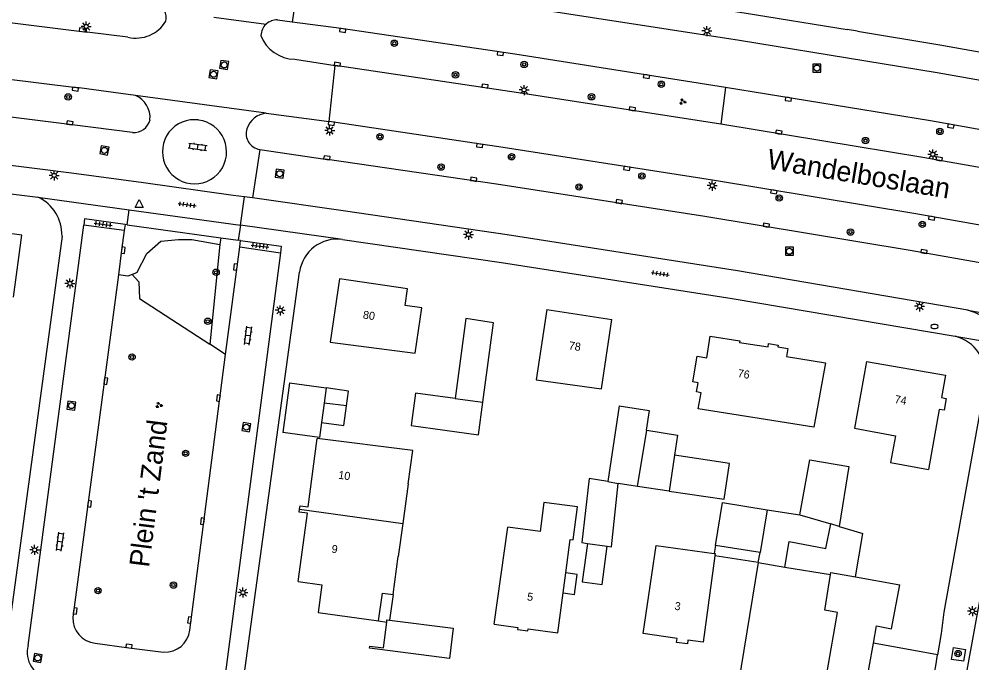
# Model space of a CAD drawing. Extents: x 131000 to 133014, y 396499 to 399001.
# Drawn here: x 131427.8 to 131546.8, y 397632.9 to 397713.3 of the extents above; entities that cross this region are included whole.
import ezdxf

# ---------------------------------------------------------------- set-up
doc = ezdxf.new("R2010")
doc.units = 0
for name, color, linetype in [('gg-afsc-hekwerk', 7, 'Continuous'), ('gg-anno-huisnummerreeks BGT', 7, 'Continuous'), ('gg-anno-openbare ruimte label', 7, 'Continuous'), ('gg-bbg-bijgebouw', 7, 'Continuous'), ('gg-bbg-gedigitaliseerde bebouwing', 7, 'Continuous'), ('gg-bbg-gedigitaliseerde bijgebouw', 7, 'Continuous'), ('gg-bbg-hoofdgebouw', 7, 'Continuous'), ('gg-bbg-luifel en loopbrug', 7, 'Continuous'), ('gg-bbg-tussenscheiding', 7, 'Continuous'), ('gg-knt-verharding', 7, 'Continuous'), ('gt-grn-groengrens', 7, 'Continuous'), ('gt-grn-weggrens', 7, 'Continuous'), ('gt-symb-boom', 7, 'Continuous'), ('gt-symb-brandkraan', 7, 'Continuous'), ('gt-symb-groenvak', 7, 'Continuous'), ('gt-symb-klinker verharding', 7, 'Continuous'), ('gt-symb-kolk', 7, 'Continuous'), ('gt-symb-lichtmast', 7, 'Continuous'), ('gt-symb-rioolschacht', 7, 'Continuous'), ('gt-symb-tegel verharding', 7, 'Continuous'), ('gt-symb-waterafsluiter', 7, 'Continuous')]:
    doc.layers.add(name, color=color, linetype=linetype)

# ---------------------------------------------------------------- blocks, each defined once
blk = doc.blocks.new('gt0-BOOM')
at = {"layer": 'gt-symb-boom'}
for radius in [0.4, 0.2]:
    blk.add_circle((0, 0), radius, dxfattribs=at)
blk = doc.blocks.new('gt0-LMAST')
at = {"layer": 'gt-symb-lichtmast'}
for p, q in [((-0.18, 0.17), (-0.45, 0.44)), ((-0.01, 0.25), (-0.01, 0.62)), ((0.17, 0.17), (0.44, 0.44)), ((-0.26, 0), (-0.63, 0)), ((-0.18, -0.18), (-0.45, -0.45)), ((-0.01, -0.25), (-0.01, -0.63)), ((0.44, -0.45), (0.17, -0.18)), ((0.24, 0), (0.62, 0))]:
    blk.add_line(p, q, dxfattribs=at)
blk.add_circle((-0.01, 0), 0.25, dxfattribs=at)
blk = doc.blocks.new('gt0-BR')
at = {"layer": 'gt-symb-brandkraan'}
for centre, radius, start, end in [((-0.24, 0), 0.206, 107.5669, 252.4331), ((0.6, -2.66), 3, 106.892, 107.5669), ((0, -0.69), 0.938, 73.108, 106.892), ((-0.6, -2.66), 3, 72.4331, 73.108), ((0.24, 0), 0.206, 287.567, 72.4331), ((0.6, 2.66), 3, 252.4331, 253.108), ((0, 0.69), 0.938, 253.108, 286.8921), ((-0.6, 2.66), 3, 286.8921, 287.567)]:
    blk.add_arc(centre, radius, start, end, dxfattribs=at)
blk = doc.blocks.new('gt0-KOLK')
at = {"layer": 'gt-symb-kolk'}
blk.add_lwpolyline([(0, 0), (0.38, 0), (0.38, 0.4), (-0.38, 0.4), (-0.38, 0), (0, 0)], dxfattribs=at)
blk = doc.blocks.new('gt0-GRVAK')
at = {"layer": 'gt-symb-groenvak'}
for p, q in [((-0.11, 0.19), (-0.23, 0.24)), ((-0.18, 0.15), (0.09, 0.15)), ((-0.09, 0.21), (-0.16, 0.32)), ((-0.05, 0.21), (-0.05, 0.39)), ((0, 0.21), (0.06, 0.32)), ((0.02, 0.19), (0.13, 0.24)), ((0.26, -0.05), (0.2, 0.06)), ((0.3, -0.05), (0.3, 0.13)), ((0.35, -0.05), (0.41, 0.06)), ((-0.24, -0.23), (-0.36, -0.18)), ((-0.32, -0.26), (-0.05, -0.26)), ((-0.23, -0.21), (-0.29, -0.09)), ((-0.18, -0.2), (-0.18, -0.02)), ((-0.14, -0.21), (-0.07, -0.09)), ((-0.12, -0.23), (0, -0.18)), ((0.24, -0.07), (0.12, -0.02)), ((0.17, -0.11), (0.44, -0.11)), ((0.37, -0.07), (0.49, -0.02))]:
    blk.add_line(p, q, dxfattribs=at)
blk = doc.blocks.new('gt0-TEG1')
at = {"layer": 'gt-symb-tegel verharding'}
for p, q in [((-1.12, 0), (1.12, 0)), ((-0.9, -0.25), (-0.9, 0.25)), ((-0.45, -0.25), (-0.45, 0.25)), ((0, -0.25), (0, 0.25)), ((0.45, -0.25), (0.45, 0.25)), ((0.9, -0.25), (0.9, 0.25))]:
    blk.add_line(p, q, dxfattribs=at)
blk = doc.blocks.new('gt0-RS')
at = {"layer": 'gt-symb-rioolschacht'}
blk.add_lwpolyline([(-0.5, -0.5), (0.5, -0.5), (0.5, 0.5), (-0.5, 0.5)], close=True, dxfattribs=at)
blk.add_circle((0, 0), 0.375, dxfattribs=at)
blk = doc.blocks.new('gt0-WAFSL')
at = {"layer": 'gt-symb-waterafsluiter'}
for p, q in [((-0.5, -0.33), (0, 0.67)), ((0, 0.67), (0.5, -0.33)), ((0.5, -0.33), (-0.5, -0.33))]:
    blk.add_line(p, q, dxfattribs=at)
blk = doc.blocks.new('gt0-KL1')
at = {"layer": 'gt-symb-klinker verharding'}
for p, q in [((-1.15, 0.3), (1.15, 0.3)), ((-1, -0.3), (-1, 0.3)), ((-0.5, 0.3), (-0.5, 0.45)), ((0, -0.3), (0, 0.3)), ((0.5, 0.3), (0.5, 0.45)), ((1, -0.3), (1, 0.3)), ((-1.15, -0.3), (1.15, -0.3)), ((-0.5, -0.45), (-0.5, -0.3)), ((0.5, -0.45), (0.5, -0.3))]:
    blk.add_line(p, q, dxfattribs=at)

msp = doc.modelspace()

# ---------------------------------------------------------------- linework, layer by layer
at = {"layer": 'gg-afsc-hekwerk'}
for p, q in [((131520.11, 397645.45), (131516.21, 397621.86)), ((131542.51, 397633.92), (131534.5, 397635.38))]:
    msp.add_line(p, q, dxfattribs=at)
msp.add_arc((131445.3, 397650.53), 98.62, 337.6517, 350.3011, dxfattribs=at)
at = {"layer": 'gg-bbg-bijgebouw'}
for p, q in [((131487.04, 397675.39), (131483.58, 397675.95)), ((131506.18, 397661.98), (131510.01, 397661.36)), ((131498.77, 397647.86), (131501.24, 397647.5)), ((131501.24, 397647.5), (131501.78, 397647.43)), ((131473.69, 397638.03), (131473.72, 397638.3)), ((131473.72, 397638.3), (131474.05, 397638.26))]:
    msp.add_line(p, q, dxfattribs=at)
for points in [[(131502.72, 397665.02), (131506.49, 397664.47), (131506.08, 397661.99), (131506.18, 397661.98)], [(131498.96, 397655.96), (131498.08, 397647.95), (131498.77, 397647.86)], [(131474.05, 397638.26), (131482.01, 397637.27), (131481.53, 397633.47), (131471.56, 397634.77)], [(131471.56, 397634.77), (131471.59, 397635.02), (131473.27, 397634.8), (131473.69, 397638.03)]]:
    msp.add_lwpolyline(points, dxfattribs=at)
at = {"layer": 'gg-bbg-gedigitaliseerde bebouwing'}
for p, q in [((131476.39, 397655.3), (131475.71, 397650.33)), ((131475.71, 397650.33), (131475.14, 397646.22)), ((131487.12, 397637.75), (131488.83, 397649.88)), ((131474.49, 397641.46), (131475.14, 397646.22)), ((131514.68, 397646.31), (131513.22, 397635.52)), ((131532.26, 397643.67), (131537.79, 397642.69))]:
    msp.add_line(p, q, dxfattribs=at)
for points in [[(131466.63, 397673), (131477.23, 397671.61), (131478.09, 397677.28)], [(131493.69, 397677.09), (131492.37, 397668.28), (131500.52, 397667.15), (131501.82, 397675.81)], [(131533.63, 397670.57), (131532.14, 397662.24), (131537.26, 397661.29), (131536.64, 397657.94), (131541.36, 397657.09)], [(131476.39, 397655.3), (131476.95, 397659.44), (131465.02, 397660.94)], [(131497.52, 397652.43), (131493.3, 397652.98), (131492.84, 397649.36), (131488.83, 397649.88)], [(131505.73, 397636.61), (131507.34, 397647.61), (131514.61, 397646.59)], [(131514.61, 397646.59), (131514.71, 397646.58), (131514.68, 397646.31)], [(131528.69, 397631.83), (131529.99, 397639.24), (131528.4, 397639.5), (131529.12, 397643.96)], [(131529.12, 397643.96), (131529.17, 397644.21), (131532.26, 397643.67)], [(131472.67, 397638.18), (131473.15, 397641.64), (131474.49, 397641.46)]]:
    msp.add_lwpolyline(points, dxfattribs=at)
at = {"layer": 'gg-bbg-gedigitaliseerde bijgebouw'}
for p, q in [((131483.58, 397675.95), (131482.23, 397665.96)), ((131485.71, 397665.49), (131487.04, 397675.39)), ((131466.12, 397667.27), (131465.87, 397665.39)), ((131468.65, 397665.02), (131465.87, 397665.39)), ((131485.16, 397661.43), (131485.71, 397665.49)), ((131502.72, 397665.02), (131501.33, 397655.57)), ((131476.74, 397662.57), (131485.16, 397661.43)), ((131510.01, 397661.36), (131509.64, 397658.86)), ((131509.64, 397658.86), (131508.98, 397654.39)), ((131501.33, 397655.57), (131498.96, 397655.96)), ((131501.78, 397647.43), (131502.62, 397655.35)), ((131505.03, 397654.97), (131502.62, 397655.35)), ((131508.98, 397654.39), (131505.03, 397654.97)), ((131521.2, 397652.06), (131525.28, 397651.41)), ((131530.22, 397649.97), (131529.17, 397650.28)), ((131520.33, 397646.73), (131514.77, 397647.61)), ((131520.11, 397645.45), (131520.33, 397646.73)), ((131520.11, 397645.45), (131523.44, 397644.89))]:
    msp.add_line(p, q, dxfattribs=at)
for points in [[(131468.65, 397665.02), (131468.9, 397666.89), (131466.12, 397667.27)], [(131482.23, 397665.96), (131477.28, 397666.63), (131476.74, 397662.57)], [(131525.28, 397651.41), (131526.55, 397658.31), (131531.4, 397657.44), (131530.22, 397649.97)], [(131514.77, 397647.61), (131515.62, 397652.95), (131521.2, 397652.06)], [(131523.44, 397644.89), (131523.97, 397648.09), (131528.56, 397647.21), (131529.17, 397650.28)]]:
    msp.add_lwpolyline(points, dxfattribs=at)
at = {"layer": 'gg-bbg-hoofdgebouw'}
for p, q in [((131493.69, 397677.09), (131501.82, 397675.81)), ((131542.72, 397664.6), (131541.36, 397657.09)), ((131463.88, 397652.42), (131465.02, 397660.94)), ((131495.73, 397641.68), (131496.05, 397644.18)), ((131462.61, 397643.09), (131465.6, 397642.69))]:
    msp.add_line(p, q, dxfattribs=at)
for points in [[(131427.07, 397678.62), (131428.1, 397686.35), (131418.21, 397687.68)], [(131478.09, 397677.28), (131475.98, 397677.58), (131476.29, 397679.66), (131467.81, 397680.92), (131466.63, 397673)], [(131527.04, 397662.37), (131512.61, 397664.67), (131512.95, 397666.68), (131512.4, 397666.77), (131512.6, 397667.9), (131511.92, 397668.02), (131512.45, 397671.25), (131513.66, 397671.05), (131514.1, 397673.74), (131517.79, 397673.15), (131517.76, 397672.95), (131521.33, 397672.41), (131521.39, 397672.81), (131522.58, 397672.62), (131522.55, 397672.39), (131523.8, 397672.19), (131523.64, 397671.21), (131528.51, 397670.42), (131527.04, 397662.37)], [(131533.63, 397670.57), (131543.49, 397668.86), (131542.98, 397666.06)], [(131542.98, 397666.06), (131543.59, 397665.95), (131543.33, 397664.49), (131542.72, 397664.6)], [(131462.61, 397643.09), (131463.79, 397651.63), (131462.76, 397651.76), (131462.81, 397652.11)], [(131462.81, 397652.11), (131462.87, 397652.56), (131463.88, 397652.42)], [(131496.05, 397644.18), (131496.6, 397648.34), (131496.98, 397648.29), (131497.52, 397652.43)], [(131465.6, 397642.69), (131465.13, 397639.22), (131472.67, 397638.18)], [(131534.5, 397635.38), (131534.89, 397637.54), (131536.76, 397637.19), (131537.79, 397642.69)], [(131487.12, 397637.75), (131490.07, 397637.36), (131490.03, 397637.1), (131491.32, 397636.92), (131491.36, 397637.18), (131495.08, 397636.69), (131495.73, 397641.68)], [(131513.22, 397635.52), (131511.32, 397635.77), (131511.25, 397635.29), (131509.89, 397635.49), (131509.96, 397635.96), (131505.73, 397636.61)], [(131527.84, 397626.96), (131532.79, 397626), (131533.22, 397628.23), (131533.52, 397628.17), (131533.74, 397629.35), (131533.41, 397629.41), (131534.5, 397635.38)]]:
    msp.add_lwpolyline(points, dxfattribs=at)
at = {"layer": 'gg-bbg-luifel en loopbrug'}
for p, q in [((131461.56, 397667.89), (131460.73, 397661.72)), ((131461.56, 397667.89), (131466.12, 397667.27)), ((131465.87, 397665.39), (131465.54, 397662.96)), ((131530.22, 397649.97), (131533.16, 397649.1)), ((131532.26, 397643.67), (131533.16, 397649.1)), ((131514.77, 397647.61), (131514.61, 397646.59)), ((131520.11, 397645.45), (131514.68, 397646.31)), ((131523.44, 397644.89), (131529.12, 397643.96)), ((131474.49, 397641.46), (131474.05, 397638.26)), ((131472.67, 397638.18), (131473.69, 397638.03))]:
    msp.add_line(p, q, dxfattribs=at)
for points in [[(131465.54, 397662.96), (131468.33, 397662.59), (131468.65, 397665.02)], [(131465.54, 397662.96), (131465.28, 397661.1), (131460.73, 397661.72)], [(131508.98, 397654.39), (131515.86, 397653.37), (131516.52, 397657.84), (131509.64, 397658.86)], [(131498.77, 397647.86), (131498.12, 397643.06), (131500.59, 397642.72), (131501.24, 397647.5)], [(131495.73, 397641.68), (131497.13, 397641.49), (131497.47, 397643.99), (131496.05, 397644.18)]]:
    msp.add_lwpolyline(points, dxfattribs=at)
at = {"layer": 'gg-bbg-tussenscheiding'}
for p, q in [((131482.23, 397665.96), (131485.71, 397665.49)), ((131505.03, 397654.97), (131506.18, 397661.98)), ((131501.33, 397655.57), (131502.62, 397655.35)), ((131462.81, 397652.11), (131475.71, 397650.33)), ((131521.2, 397652.06), (131520.33, 397646.73)), ((131525.28, 397651.41), (131529.17, 397650.28))]:
    msp.add_line(p, q, dxfattribs=at)
at = {"layer": 'gg-knt-verharding'}
for p, q in [((131452.08, 397713.59), (131458.62, 397712.71)), ((131461.88, 397712.98), (131460.04, 397713.23)), ((131468.01, 397712.15), (131461.88, 397712.98)), ((131441.37, 397711.09), (131436.27, 397711.73)), ((131532.49, 397711.84), (131531.19, 397712.04)), ((131462.2, 397708.35), (131467.26, 397707.54)), ((131442.3, 397703.8), (131435.26, 397704.74)), ((131458.65, 397701.6), (131442.3, 397703.8)), ((131458.65, 397701.6), (131466.51, 397700.55)), ((131441.92, 397699.18), (131434.38, 397700.13)), ((131555.83, 397698.11), (131544.18, 397700.18)), ((131457.82, 397697.06), (131466.02, 397695.84)), ((131456.92, 397691), (131455.94, 397691.13)), ((131468.53, 397689.37), (131456.92, 397691)), ((131441.27, 397687.66), (131441.53, 397689.5)), ((131441.53, 397689.5), (131455.41, 397687.59)), ((131428.89, 397635.12), (131435.84, 397687.61)), ((131440.88, 397686.92), (131435.84, 397687.61)), ((131441, 397687.69), (131440.88, 397686.92)), ((131441.27, 397687.66), (131441, 397687.69)), ((131455.41, 397687.59), (131455.15, 397685.71)), ((131433.13, 397686.25), (131425.58, 397630.39)), ((131453.57, 397671.43), (131455.33, 397684.89)), ((131455.43, 397685.67), (131455.15, 397685.71)), ((131455.33, 397684.89), (131455.43, 397685.67)), ((131455.33, 397684.89), (131460.42, 397684.16)), ((131460.42, 397684.16), (131453.41, 397630.83)), ((131440.17, 397681.39), (131434.48, 397638.63)), ((131455.22, 397626.44), (131462.8, 397681.73)), ((131449.1, 397637.01), (131453.57, 397671.43))]:
    msp.add_line(p, q, dxfattribs=at)
for points in [[(131339.88, 397722.13), (131364.9, 397719.85), (131386.54, 397717.62), (131411.88, 397714.76), (131436.27, 397711.73)], [(131463.98, 397722.38), (131491.14, 397718.34), (131518.33, 397714.14), (131531.19, 397712.04)], [(131556.8, 397704.08), (131542.46, 397706.63), (131517.76, 397710.68), (131490.5, 397714.89), (131462.77, 397718.99)], [(131338.91, 397715.17), (131361.75, 397713.07), (131387.22, 397710.44), (131411.03, 397707.76), (131435.26, 397704.74)], [(131459.25, 397713.1), (131458.92, 397712.94), (131458.62, 397712.71)], [(131516, 397704.82), (131489.7, 397708.96), (131468.01, 397712.15)], [(131532.49, 397711.84), (131542.79, 397710.14), (131576.01, 397704.23), (131596.51, 397700.35), (131616.31, 397696.38), (131668.18, 397685.51), (131668.55, 397685.47)], [(131434.38, 397700.13), (131410.42, 397703.13), (131386.6, 397705.84), (131362.15, 397708.38), (131338.75, 397710.5)], [(131515.42, 397700.21), (131490.17, 397704.15), (131467.26, 397707.54)], [(131430.71, 397694.54), (131409.71, 397697.17), (131385.6, 397699.89), (131360.93, 397702.46), (131335.85, 397704.71)], [(131544.18, 397700.18), (131541.63, 397700.63), (131516, 397704.82)], [(131335.75, 397701.27), (131360.81, 397698.94), (131385.18, 397696.41), (131409.58, 397693.65), (131430.12, 397691.12)], [(131611.03, 397675.7), (131592.75, 397679.39), (131567.79, 397684.08), (131539.79, 397689.04), (131514.38, 397693.23), (131488.25, 397697.31), (131466.51, 397700.55)], [(131612.33, 397682.66), (131594.24, 397686.31), (131569.13, 397691.01), (131540.66, 397696.04), (131515.42, 397700.21)], [(131609.93, 397671.18), (131591.9, 397674.83), (131568.11, 397679.31), (131539.08, 397684.42), (131513.44, 397688.67), (131487.42, 397692.71), (131466.02, 397695.84)], [(131455.94, 397691.13), (131454.52, 397691.33), (131443.29, 397692.88), (131434.33, 397694.1), (131430.71, 397694.54)], [(131441, 397687.69), (131435.93, 397688.39), (131435.84, 397687.61)], [(131546.3, 397676.97), (131517.52, 397681.9), (131488.75, 397686.38), (131468.53, 397689.37)], [(131440.88, 397686.92), (131440.58, 397684.5), (131440.17, 397681.39)], [(131455.43, 397685.67), (131460.52, 397684.97), (131460.42, 397684.16)], [(131468.17, 397685.83), (131488.02, 397682.94), (131516.84, 397678.46), (131544.69, 397673.73)], [(131548.47, 397668.22), (131543.28, 397639.27), (131542.93, 397636.59), (131542.51, 397633.92)], [(131544.62, 397624.28), (131545, 397625.71), (131545.41, 397627.67), (131550.24, 397654.11), (131552.65, 397667.48)], [(131437.27, 397635.39), (131441.46, 397634.83), (131445.82, 397634.27)], [(131544.24, 397633.37), (131544.49, 397634.85), (131545.97, 397634.6), (131545.72, 397633.13), (131544.24, 397633.37)]]:
    msp.add_lwpolyline(points, dxfattribs=at)
for centre, radius, start, end in [((131444.25, 397713.49), 1.89, 348.0713, 28.1262), ((131442.39, 397715.25), 4.28, 256.2419, 329.7917), ((131459.95, 397711.26), 1.97, 132.488, 178.9592), ((131459.96, 397711.27), 1.97, 87.5379, 110.9378), ((131462.24, 397712.9), 4.56, 200.6616, 269.4), ((131441.14, 397701.04), 2.99, 354.9807, 67.1365), ((131458.99, 397698.71), 2.91, 96.7479, 161.7278), ((131442.1, 397701.25), 2.08, 264.959, 346.8169), ((131449.67, 397696.78), 4, 82.4335, 262.8709), ((131449.69, 397696.77), 4, 262.5308, 82.7736), ((131458.1, 397699.02), 1.97, 162.0217, 261.9368), ((131427.82, 397686.33), 5.31, 359.1265, 64.2944), ((131467.53, 397681.1), 4.77, 82.3809, 172.3672), ((131543.91, 397668.51), 8.79, 27.2662, 74.2447), ((131543.5, 397668.86), 5.01, 352.6662, 76.2219), ((131437.58, 397638.49), 3.11, 177.4571, 264.2109), ((131445.98, 397637.4), 3.14, 267.015, 352.929), ((131432.03, 397634.24), 3.26, 164.3509, 263.042)]:
    msp.add_arc(centre, radius, start, end, dxfattribs=at)
at = {"layer": 'gt-grn-groengrens'}
for p, q in [((131516, 397704.82), (131515.42, 397700.21)), ((131441.27, 397687.66), (131452.95, 397686.02)), ((131452.95, 397686.02), (131452.86, 397685.18)), ((131452.95, 397686.02), (131455.15, 397685.71)), ((131452.86, 397685.18), (131451.58, 397672.74)), ((131453.57, 397671.43), (131451.58, 397672.74))]:
    msp.add_line(p, q, dxfattribs=at)
for points in [[(131441.89, 397681.46), (131442.51, 397681.75), (131443.73, 397684.06), (131445.49, 397685.61), (131447.7, 397685.83), (131449.35, 397685.83), (131452.86, 397685.18)], [(131441.89, 397681.46), (131441.36, 397681.23), (131440.17, 397681.39)], [(131441.89, 397681.46), (131442.73, 397680.53), (131442.82, 397678.43), (131451.58, 397672.74)]]:
    msp.add_lwpolyline(points, dxfattribs=at)
at = {"layer": 'gt-grn-weggrens'}
for p, q in [((131462.77, 397718.99), (131461.88, 397712.98)), ((131466.51, 397700.55), (131467.26, 397707.54)), ((131457.82, 397697.06), (131456.92, 397691)), ((131430.12, 397691.12), (131441.53, 397689.5)), ((131455.41, 397687.59), (131455.94, 397691.13)), ((131468.17, 397685.83), (131455.41, 397687.59)), ((131546.3, 397676.97), (131567.36, 397673.22)), ((131544.69, 397673.73), (131551.73, 397672.54))]:
    msp.add_line(p, q, dxfattribs=at)

# ---------------------------------------------------------------- block references
at = {"layer": 'gt-symb-boom'}
for p in [(131474.64, 397710.33), (131490.86, 397707.68), (131482.28, 397706.38), (131507.99, 397705.21), (131433.9, 397703.62), (131499.27, 397703.64), (131542.79, 397699.31), (131472.85, 397698.65), (131533.5, 397698.17), (131489.29, 397696.15), (131480.48, 397694.86), (131505.57, 397693.74), (131497.71, 397692.37), (131522.72, 397691), (131540.59, 397687.71), (131531.62, 397686.74), (131452.38, 397681.72), (131451.34, 397675.6), (131441.88, 397671.14), (131448.57, 397659.11), (131437.63, 397641.95), (131447.05, 397642.65), (131545.06, 397634.09)]:
    msp.add_blockref('gt0-BOOM', p, dxfattribs=at)
at = {"layer": 'gt-symb-brandkraan'}
msp.add_blockref('gt0-BR', (131542.12, 397674.95), dxfattribs=at)
at = {"layer": 'gt-symb-groenvak'}
for p in [(131510.65, 397703.02), (131445.22, 397665.12)]:
    msp.add_blockref('gt0-GRVAK', p, dxfattribs=at)
at = {"layer": 'gt-symb-klinker verharding'}
for p, rotation in [((131450.08, 397697.39), -7.64386978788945), ((131456.38, 397673.8), 82.53402593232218), ((131432.89, 397648.06), 82.53402593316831)]:
    msp.add_blockref('gt0-KL1', p, dxfattribs=dict(at, rotation=rotation))
at = {"layer": 'gt-symb-kolk'}
for p, rotation in [((131435.64, 397711.81), -6.776782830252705), ((131468.21, 397712.12), 171.48906580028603), ((131487.92, 397709.23), 171.78079075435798), ((131467.5, 397707.5), -7.935550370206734), ((131506.17, 397706.37), 171.31914941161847), ((131485.94, 397704.78), -8.340866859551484), ((131434.83, 397704.8), 173.22321717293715), ((131523.89, 397703.53), 170.90519502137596), ((131504.35, 397701.94), -8.802804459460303), ((131434.08, 397700.17), -7.409184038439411), ((131466.79, 397700.51), 172.18581914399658), ((131522.64, 397699.02), -9.094804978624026), ((131544.18, 397700.18), 169.85920685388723), ((131485.33, 397697.74), 171.7241071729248), ((131466.19, 397695.82), -8.16250946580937), ((131542.67, 397695.69), -10.197205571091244), ((131503.71, 397694.9), 170.97080115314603), ((131484.53, 397693.13), -8.219209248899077), ((131522.07, 397691.97), 170.62242087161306), ((131502.69, 397690.34), -8.802804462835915), ((131541.8, 397688.68), 170.62242087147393), ((131521.08, 397687.41), -9.443474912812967), ((131440.58, 397684.5), -97.06814005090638), ((131540.77, 397684.12), -9.961516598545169), ((131454.99, 397682.35), 82.59081596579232), ((131438.4, 397668.15), -97.58706906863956), ((131452.86, 397665.97), 82.58772645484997), ((131436.37, 397652.82), -97.53025334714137), ((131450.87, 397650.6), 82.52266969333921), ((131434.58, 397639.45), -97.64386978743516), ((131449.26, 397638.25), 82.46974665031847), ((131441.46, 397634.83), -7.700655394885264)]:
    msp.add_blockref('gt0-KOLK', p, dxfattribs=dict(at, rotation=rotation))
at = {"layer": 'gt-symb-lichtmast'}
for p in [(131436.16, 397712.42), (131513.7, 397711.86), (131490.85, 397704.49), (131466.57, 397699.43), (131541.92, 397696.45), (131432.16, 397693.82), (131514.36, 397692.54), (131483.91, 397686.42), (131434.13, 397680.32), (131540.26, 397677.47), (131460.4, 397676.97), (131429.72, 397647.04), (131455.74, 397641.71), (131546.87, 397639.4)]:
    msp.add_blockref('gt0-LMAST', p, dxfattribs=at)
at = {"layer": 'gt-symb-rioolschacht'}
for p, rotation in [((131453.39, 397707.62), -8.74616226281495), ((131452.06, 397706.45), -8.746162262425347), ((131438.43, 397696.94), -10.54573436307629), ((131460.33, 397694.03), -7.409184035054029), ((131434.31, 397665.07), -97.06814005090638), ((131456.15, 397662.37), 80.44347238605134), ((131430.09, 397633.54), 79.74640197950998)]:
    msp.add_blockref('gt0-RS', p, dxfattribs=dict(at, rotation=rotation))
for p in [(131527.43, 397707.23), (131523.99, 397684.34)]:
    msp.add_blockref('gt0-RS', p, dxfattribs=at)
at = {"layer": 'gt-symb-tegel verharding'}
for p, rotation in [((131448.76, 397690.16), -7.870920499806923), ((131438.27, 397687.72), -7.352379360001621), ((131457.87, 397684.98), -7.352379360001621), ((131507.88, 397681.54), -8.859429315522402)]:
    msp.add_blockref('gt0-TEG1', p, dxfattribs=dict(at, rotation=rotation))
at = {"layer": 'gt-symb-waterafsluiter'}
msp.add_blockref('gt0-WAFSL', (131442.78, 397690.13), dxfattribs=at)

# ---------------------------------------------------------------- texts
at = {"layer": 'gg-anno-huisnummerreeks BGT'}
for s, rotation, p in [('80', 351.5, (131470.67, 397675.95)), ('78', 351, (131496.38, 397672.11)), ('76', 350.9, (131517.48, 397668.64)), ('74', 350.2, (131537.08, 397665.4)), ('10', 352.4, (131467.6, 397655.94)), ('9', 352.1, (131466.75, 397646.7)), ('5', 352.4, (131491.18, 397640.74)), ('3', 351.7, (131509.59, 397639.58))]:
    msp.add_text(s, height=1, rotation=rotation, dxfattribs=at).set_placement(p)
at = {"layer": 'gg-anno-openbare ruimte label'}
for s, rotation, p in [('Wandelboslaan', 350.6, (131521.1, 397694.68)), ("Plein 't Zand", 82.8, (131444, 397644.78))]:
    msp.add_text(s, height=2.5, rotation=rotation, dxfattribs=at).set_placement(p)

doc.saveas('drawing.dxf')
